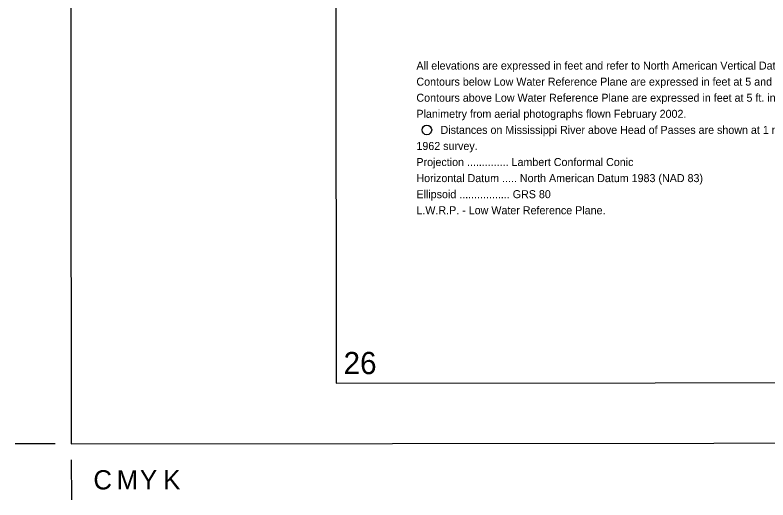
# Model space of a CAD drawing. Extents: x 3297716 to 3335574, y 688621 to 713991.
# Drawn here: x 3297741 to 3305551, y 688621 to 693649 of the extents above; entities that cross this region are included whole.
import ezdxf

# ---------------------------------------------------------------- set-up
doc = ezdxf.new("R2010")
doc.units = 0
for name, color, linetype in [('G-ANNO-NPLT', 7, 'Continuous'), ('V-ANNO-DIMS', 7, 'Continuous'), ('V-ANNO-NOTE', 7, 'Continuous'), ('V-ANNO-SYMB', 7, 'Continuous'), ('V-ANNO-TEXT', 7, 'Continuous')]:
    doc.layers.add(name, color=color, linetype=linetype)

msp = doc.modelspace()

# ---------------------------------------------------------------- linework, layer by layer
at = {"layer": 'G-ANNO-NPLT'}
msp.add_lwpolyline([(3298324, 689204.1), (3334990.7, 689241.5), (3334966, 713408.1), (3298299.4, 713370.8)], close=True, dxfattribs=at)
at = {"layer": 'V-ANNO-DIMS'}
for p, q in [((3298157.3, 689204), (3297740.7, 689203.6)), ((3298324.2, 689037.5), (3298324.6, 688620.8))]:
    msp.add_line(p, q, dxfattribs=at)
at = {"layer": 'V-ANNO-NOTE'}
msp.add_circle((3302012.7, 692458.1), 50, dxfattribs=at)
at = {"layer": 'V-ANNO-SYMB'}
msp.add_lwpolyline([(3301073.5, 689832), (3334156.7, 689865.7), (3334133.4, 712782.2), (3301050.2, 712748.6), (3301073.5, 689832)], dxfattribs=at)

# ---------------------------------------------------------------- texts
at = {"layer": 'V-ANNO-DIMS'}
for s, p in [('C', (3298553.4, 688729.7)), ('M', (3298795.1, 688730)), ('Y', (3299036.8, 688730.2)), ('K', (3299278.5, 688730.5))]:
    msp.add_text(s, height=199.3, rotation=0.05834, dxfattribs=at).set_placement(p)
at = {"layer": 'V-ANNO-NOTE'}
for s, rotation, p in [('All elevations are expressed in feet and refer to North American Vertical Datum of 1988.', 0.00001, (3301904.5, 693083.4)), ('Contours below Low Water Reference Plane are expressed in feet at 5 and 10 ft. intervals.', 0.00001, (3301904.5, 692916.7)), ('Contours above Low Water Reference Plane are expressed in feet at 5 ft. intervals.', 0.00001, (3301904.5, 692750)), ('Planimetry from aerial photographs flown February 2002.', 0.00001, (3301904.5, 692583.3)), ('Distances on Mississippi River above Head of Passes are shown at 1 mile intervals,', 0.00001, (3302154.7, 692416.6)), ('1962 survey.', 0.00001, (3301904.5, 692249.9)), ('Projection .............. Lambert Conformal Conic', 359.99998, (3301904.5, 692083.2)), ('Horizontal Datum ..... North American Datum 1983 (NAD 83)', 359.99998, (3301904.5, 691916.5)), ('Ellipsoid ................. GRS 80', 359.99998, (3301904.5, 691749.8)), ('L.W.R.P. - Low Water Reference Plane.', 359.99998, (3301904.5, 691583.1))]:
    msp.add_text(s, height=83, rotation=rotation, dxfattribs=at).set_placement(p)
at = {"layer": 'V-ANNO-TEXT'}
msp.add_text('26', height=230, rotation=0.05834, dxfattribs=at).set_placement((3301148.8, 689925.4))

doc.saveas('drawing.dxf')
